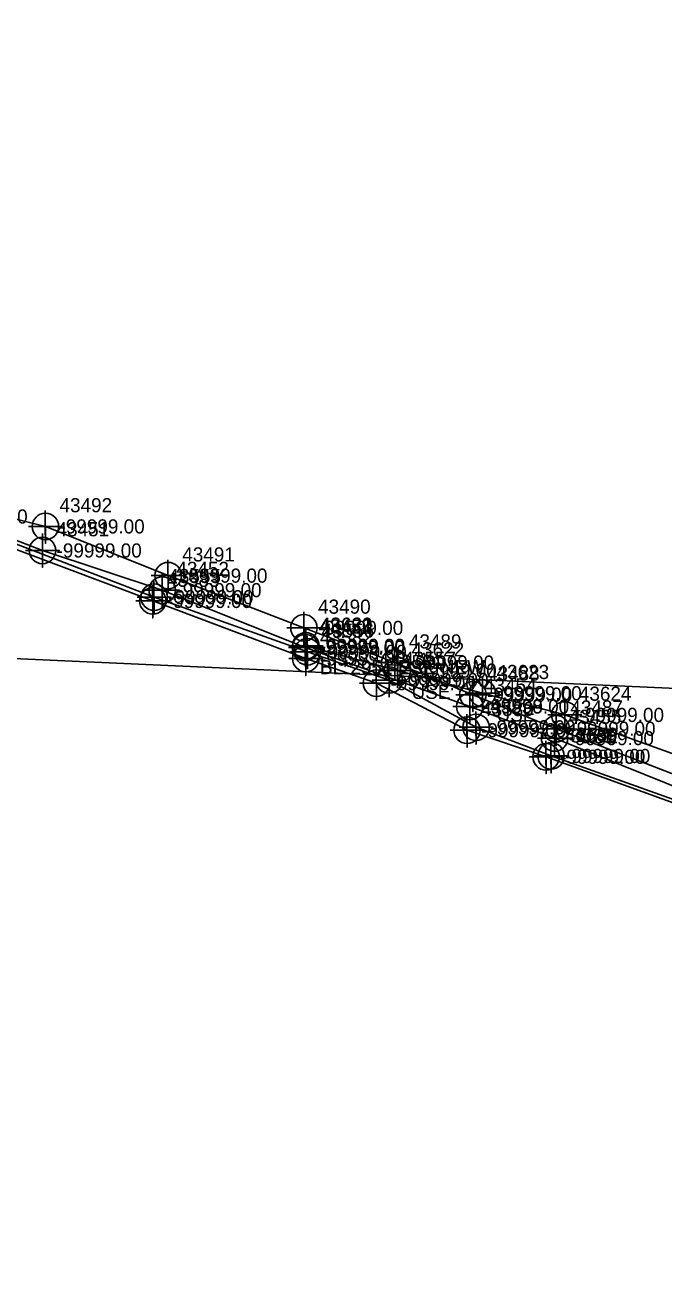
# Model space of a CAD drawing. Extents: x 2083698 to 2094313, y 743246 to 752873.
# Drawn here: x 2092356.6 to 2092469.5, y 746840.2 to 747062.2 of the extents above; entities that cross this region are included whole.
import ezdxf

# ---------------------------------------------------------------- set-up
doc = ezdxf.new("R2010")
doc.units = 0
for name, color, linetype in [('Exist Property Iron Pin Leader', 7, 'Continuous'), ('Exist Property Iron Pin Text', 7, 'Continuous'), ('Exist Property Monument Leader', 7, 'Continuous'), ('Exist Property Monument Text', 7, 'Continuous'), ('Exist Right of Way Line Leader', 7, 'Continuous'), ('Exist Right of Way Line Text', 7, 'Continuous'), ('Exist Utilities Power UG Cable SUE LOS B', 7, 'Continuous'), ('Exist Utilities Telephone UG Conduit SUE LOS B', 7, 'Continuous'), ('Exist Utilities Water UG Line SUE LOS C', 7, 'Continuous'), ('Scratch_Level_2', 7, 'Continuous')]:
    doc.layers.add(name, color=color, linetype=linetype)

msp = doc.modelspace()

# ---------------------------------------------------------------- linework, layer by layer
at = {"layer": 'Exist Property Iron Pin Text'}
for points in [[(2092359.63, 746972.33), (2092359.63, 746966.33), (2092359.63, 746969.33), (2092362.63, 746969.33), (2092356.63, 746969.33)], [(2092380.81, 746965.32), (2092380.81, 746959.32), (2092380.81, 746962.32), (2092383.81, 746962.32), (2092377.81, 746962.32)], [(2092406.1, 746955.15), (2092406.1, 746949.15), (2092406.1, 746952.15), (2092409.1, 746952.15), (2092403.1, 746952.15)], [(2092406.16, 746955.46), (2092406.16, 746949.46), (2092406.16, 746952.46), (2092409.16, 746952.46), (2092403.16, 746952.46)], [(2092406.2, 746955.46), (2092406.2, 746949.46), (2092406.2, 746952.46), (2092409.2, 746952.46), (2092403.2, 746952.46)], [(2092422.38, 746951.09), (2092422.38, 746945.09), (2092422.38, 746948.09), (2092425.38, 746948.09), (2092419.38, 746948.09)], [(2092437.4, 746947.1), (2092437.4, 746941.1), (2092437.4, 746944.1), (2092440.4, 746944.1), (2092434.4, 746944.1)], [(2092435.18, 746944.74), (2092435.18, 746938.74), (2092435.18, 746941.74), (2092438.18, 746941.74), (2092432.18, 746941.74)], [(2092451.95, 746943.26), (2092451.95, 746937.26), (2092451.95, 746940.26), (2092454.95, 746940.26), (2092448.95, 746940.26)], [(2092450.16, 746939.17), (2092450.16, 746933.17), (2092450.16, 746936.17), (2092453.16, 746936.17), (2092447.16, 746936.17)]]:
    msp.add_lwpolyline(points, dxfattribs=at)
for centre in [(2092359.63, 746969.33), (2092380.81, 746962.32), (2092406.1, 746952.15), (2092406.16, 746952.46), (2092406.2, 746952.46), (2092422.38, 746948.09), (2092437.4, 746944.1), (2092435.18, 746941.74), (2092451.95, 746940.26), (2092450.16, 746936.17)]:
    msp.add_circle(centre, 2.34, dxfattribs=at)
at = {"layer": 'Exist Right of Way Line Text'}
for points in [[(2092360.12, 746976.39), (2092360.15, 746970.58), (2092360.13, 746973.58), (2092363.15, 746973.58), (2092357.15, 746973.58)], [(2092381.82, 746967.69), (2092381.85, 746961.88), (2092381.83, 746964.88), (2092384.85, 746964.88), (2092378.85, 746964.88)], [(2092379.1, 746963.22), (2092379.13, 746957.41), (2092379.12, 746960.41), (2092382.13, 746960.41), (2092376.13, 746960.41)], [(2092379.34, 746963.89), (2092379.38, 746958.07), (2092379.36, 746961.07), (2092382.38, 746961.07), (2092376.38, 746961.07)], [(2092405.81, 746958.47), (2092405.85, 746952.65), (2092405.83, 746955.65), (2092408.85, 746955.65), (2092402.85, 746955.65)], [(2092406.43, 746954.23), (2092406.46, 746948.42), (2092406.45, 746951.42), (2092409.46, 746951.42), (2092403.46, 746951.42)], [(2092406.14, 746953.03), (2092406.18, 746947.22), (2092406.16, 746950.22), (2092409.18, 746950.22), (2092403.18, 746950.22)], [(2092421.88, 746952.32), (2092421.91, 746946.5), (2092421.9, 746949.5), (2092424.91, 746949.5), (2092418.91, 746949.5)], [(2092420.89, 746949.24), (2092420.92, 746943.43), (2092420.9, 746946.43), (2092423.92, 746946.43), (2092417.92, 746946.43)], [(2092418.65, 746948.69), (2092418.68, 746942.88), (2092418.66, 746945.88), (2092421.68, 746945.88), (2092415.68, 746945.88)], [(2092435.68, 746946.66), (2092435.72, 746940.84), (2092435.7, 746943.84), (2092438.72, 746943.84), (2092432.72, 746943.84)], [(2092434.65, 746940.38), (2092434.68, 746934.56), (2092434.66, 746937.56), (2092437.68, 746937.56), (2092431.68, 746937.56)], [(2092436.24, 746940.88), (2092436.28, 746935.07), (2092436.26, 746938.07), (2092439.28, 746938.07), (2092433.28, 746938.07)], [(2092450.42, 746940.63), (2092450.45, 746934.82), (2092450.43, 746937.82), (2092453.45, 746937.82), (2092447.45, 746937.82)], [(2092448.62, 746935.67), (2092448.65, 746929.86), (2092448.64, 746932.86), (2092451.65, 746932.86), (2092445.65, 746932.86)], [(2092449.5, 746935.83), (2092449.53, 746930.01), (2092449.51, 746933.01), (2092452.53, 746933.01), (2092446.53, 746933.01)]]:
    msp.add_lwpolyline(points, dxfattribs=at)
for centre in [(2092360.15, 746973.58), (2092381.85, 746964.88), (2092379.13, 746960.41), (2092379.38, 746961.07), (2092405.85, 746955.65), (2092406.46, 746951.42), (2092406.18, 746950.22), (2092421.91, 746949.5), (2092418.68, 746945.88), (2092420.92, 746946.43), (2092435.72, 746943.84), (2092436.28, 746938.07), (2092434.68, 746937.56), (2092450.45, 746937.82), (2092448.65, 746932.86), (2092449.53, 746933.01)]:
    msp.add_circle(centre, 2.34, dxfattribs=at)
at = {"layer": 'Exist Utilities Power UG Cable SUE LOS B'}
for points in [[(2092330.94, 746990.59), (2092329.39, 746986.82), (2092327.75, 746982.58), (2092328.04, 746981.03), (2092339.05, 746977.27), (2092359.63, 746969.33), (2092380.81, 746962.32), (2092406.1, 746952.15), (2092435.18, 746941.74), (2092450.16, 746936.17), (2092473.81, 746926.61), (2092482.34, 746922.86), (2092495.48, 746919.21), (2092516.29, 746911.99), (2092530.9, 746905.03), (2092549.14, 746899.74), (2092580.96, 746889.13), (2092599.16, 746879.22), (2092616.79, 746870.45), (2092627.44, 746861.48), (2092642.91, 746853.84), (2092642.88, 746853.64), (2092657.94, 746847.7), (2092676.24, 746840.23)], [(2092406.2, 746952.46), (2092422.38, 746948.09), (2092437.4, 746944.1), (2092451.95, 746940.26), (2092476.04, 746931.62), (2092497.53, 746923.53), (2092518.56, 746917.35), (2092520.43, 746917.3), (2092521.1, 746918.85), (2092521.09, 746918.69), (2092521.73, 746918.52), (2092521.5, 746916.3), (2092523.7, 746915.55), (2092533.06, 746910.94), (2092548.83, 746902.79)]]:
    msp.add_lwpolyline(points, dxfattribs=at)
at = {"layer": 'Exist Utilities Telephone UG Conduit SUE LOS B'}
for points in [[(2092122.81, 747062.18), (2092145.8, 747055.06), (2092156.24, 747051.1), (2092174.84, 747044.27), (2092182.04, 747041.01), (2092190.86, 747037.34), (2092213.17, 747029.01), (2092231.54, 747020.02), (2092262.14, 747008.35), (2092281.91, 747000.54), (2092298.85, 746993.39), (2092311.06, 746988.75), (2092339.03, 746978.81), (2092360.15, 746973.58), (2092381.85, 746964.88), (2092405.85, 746955.65), (2092421.91, 746949.5), (2092435.72, 746943.84), (2092450.45, 746937.82), (2092474.08, 746928.68)], [(2092179.97, 747040.69), (2092189.43, 747036.49), (2092208.38, 747029.17), (2092230.75, 747017.19), (2092261.72, 747004.91), (2092280.55, 746997.38), (2092300.09, 746989.1), (2092311.63, 746984.87), (2092339.08, 746976.56), (2092379.38, 746961.07), (2092406.46, 746951.42), (2092420.92, 746946.43), (2092436.28, 746938.07), (2092449.53, 746933.01), (2092472.84, 746924.71), (2092494.21, 746915.08), (2092513.11, 746905.86), (2092531.55, 746898.81), (2092546.58, 746892.65), (2092568.75, 746886.51), (2092598.56, 746877.94), (2092628.62, 746866.86), (2092649.97, 746856.64), (2092673.02, 746847.99)], [(2092179.81, 747039.86), (2092188.31, 747035.62), (2092213.07, 747026.01), (2092228.4, 747016.59), (2092260.38, 747003.73), (2092280.02, 746996.76), (2092296.92, 746989.06), (2092311.1, 746984.17), (2092311.11, 746984.17), (2092339.46, 746975.33), (2092379.13, 746960.41), (2092406.18, 746950.22), (2092418.68, 746945.88), (2092434.68, 746937.56), (2092448.65, 746932.86), (2092472.59, 746924.17), (2092492.57, 746914.58), (2092511.73, 746905.47), (2092529.8, 746897.73), (2092546.41, 746891.95), (2092568.32, 746885.84), (2092583.8, 746880.88), (2092588.66, 746875.88)]]:
    msp.add_lwpolyline(points, dxfattribs=at)
at = {"layer": 'Exist Utilities Water UG Line SUE LOS C'}
msp.add_lwpolyline([(2091764.15, 747026.13), (2092199.39, 746957.24), (2092552.5, 746941.3), (2092693.91, 746935.26)], dxfattribs=at)

# ---------------------------------------------------------------- texts
at = {"layer": 'Exist Property Iron Pin Leader'}
for s, p in [('43451', (2092362.13, 746971.83)), ('43452', (2092383.31, 746964.82)), ('43453', (2092408.6, 746954.65)), ('43620', (2092408.66, 746954.96)), ('43621', (2092408.7, 746954.96)), ('43622', (2092424.88, 746950.59)), ('43623', (2092439.9, 746946.6)), ('43454', (2092437.68, 746944.24)), ('43624', (2092454.45, 746942.76)), ('43455', (2092452.66, 746938.67))]:
    msp.add_text(s, height=2.5, dxfattribs=at).set_placement(p)
at = {"layer": 'Exist Property Monument Leader'}
for s, p in [('BL*2951 ESE NEW', (2092408.66, 746947.46)), ('BL*2951 ESE NEW', (2092408.7, 746947.46)), ('USE', (2092424.88, 746943.09)), ('USE', (2092439.9, 746939.1)), ('USE', (2092454.45, 746935.26))]:
    msp.add_text(s, height=2.5, dxfattribs=at).set_placement(p)
at = {"layer": 'Exist Property Monument Text'}
for p in [(2092362.13, 746968.08), (2092383.31, 746961.07), (2092408.66, 746951.21), (2092408.7, 746951.21), (2092408.6, 746950.9), (2092424.88, 746946.84), (2092439.9, 746942.85), (2092437.68, 746940.49), (2092454.45, 746939.01), (2092452.66, 746934.92)]:
    msp.add_text('-99999.00', height=2.5, dxfattribs=at).set_placement(p)
at = {"layer": 'Exist Right of Way Line Leader'}
for s, p in [('43492', (2092362.65, 746976.08)), ('43491', (2092384.35, 746967.38)), ('43583', (2092381.63, 746962.91)), ('43555', (2092381.88, 746963.57)), ('43490', (2092408.35, 746958.15)), ('43556', (2092408.96, 746953.92)), ('43582', (2092408.68, 746952.72)), ('43489', (2092424.41, 746952)), ('43557', (2092423.42, 746948.93)), ('43581', (2092421.18, 746948.38)), ('43488', (2092438.22, 746946.34)), ('43580', (2092437.18, 746940.06)), ('43558', (2092438.78, 746940.57)), ('43487', (2092452.95, 746940.32)), ('43579', (2092451.15, 746935.36)), ('43559', (2092452.03, 746935.51))]:
    msp.add_text(s, height=2.5, dxfattribs=at).set_placement(p)
at = {"layer": 'Scratch_Level_2'}
for p in [(2092341.96, 746974.08), (2092362.65, 746972.33), (2092384.35, 746963.63), (2092381.63, 746959.16), (2092381.88, 746959.82), (2092408.35, 746954.4), (2092408.68, 746948.97), (2092408.96, 746950.17), (2092424.41, 746948.25), (2092421.18, 746944.63), (2092423.42, 746945.18), (2092438.22, 746942.59), (2092437.18, 746936.31), (2092438.78, 746936.82), (2092452.95, 746936.57), (2092451.15, 746931.61), (2092452.03, 746931.76)]:
    msp.add_text('-99999.00', height=2.5, dxfattribs=at).set_placement(p)

doc.saveas('drawing.dxf')
